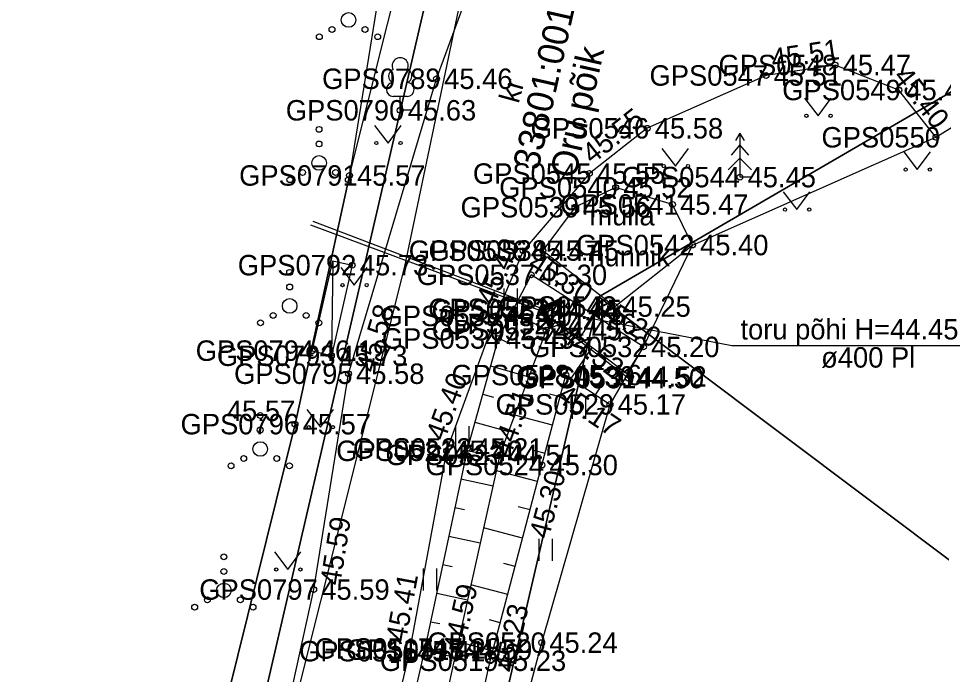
# Model space of a CAD drawing. Extents: x 551623 to 559850, y 6561220 to 6567135.
# Drawn here: x 557214.11 to 557245.72, y 6565579.72 to 6565602.18 of the extents above; entities that cross this region are included whole.
import ezdxf

# ---------------------------------------------------------------- set-up
doc = ezdxf.new("R2010")
doc.units = 0
for name, color, linetype in [('HALJASTUS', 7, 'Continuous'), ('HOONE', 7, 'Continuous'), ('HOONEDET', 7, 'Continuous'), ('KORGUS-EH2000', 7, 'Continuous'), ('MOOTKORG-EH2000', 7, 'Continuous'), ('MOOTMPUNKT', 7, 'Continuous'), ('MOOTNR', 7, 'Continuous'), ('MOOTPIIR', 7, 'Continuous'), ('MPKAABEL', 7, 'Continuous'), ('PIIR', 7, 'Continuous'), ('PUU', 7, 'Continuous'), ('RELJEEF', 7, 'Continuous'), ('TEE', 7, 'Continuous'), ('TRUUP', 7, 'Continuous'), ('VTRASS', 7, 'Continuous')]:
    doc.layers.add(name, color=color, linetype=linetype)

msp = doc.modelspace()

# ---------------------------------------------------------------- linework, layer by layer
at = {"layer": 'HALJASTUS'}
for p, q in [((557241.033, 6565599.455), (557241.497, 6565598.849)), ((557241.497, 6565598.849), (557241.942, 6565599.455)), ((557226.306, 6565598.521), (557226.769, 6565597.915)), ((557226.769, 6565597.915), (557227.215, 6565598.521)), ((557236.149, 6565597.732), (557236.612, 6565597.125)), ((557236.612, 6565597.125), (557237.058, 6565597.732)), ((557244.431, 6565597.614), (557244.894, 6565597.007)), ((557244.894, 6565597.007), (557245.34, 6565597.614)), ((557240.302, 6565596.244), (557240.765, 6565595.638)), ((557240.765, 6565595.638), (557241.211, 6565596.244)), ((557225.146, 6565593.658), (557225.609, 6565593.051)), ((557225.609, 6565593.051), (557226.055, 6565593.658)), ((557230.739, 6565592.938), (557230.739, 6565592.177)), ((557231.194, 6565592.938), (557231.194, 6565592.177)), ((557233.069, 6565589.233), (557233.069, 6565588.472)), ((557233.525, 6565589.233), (557233.525, 6565588.472)), ((557223.99, 6565588.793), (557224.454, 6565588.186)), ((557224.454, 6565588.186), (557224.899, 6565588.793)), ((557229.082, 6565588.221), (557229.082, 6565587.46)), ((557229.537, 6565588.221), (557229.537, 6565587.46)), ((557231.934, 6565584.364), (557231.934, 6565583.603)), ((557232.389, 6565584.364), (557232.389, 6565583.603)), ((557222.876, 6565583.919), (557223.339, 6565583.312)), ((557223.339, 6565583.312), (557223.785, 6565583.919)), ((557227.97, 6565583.349), (557227.97, 6565582.588)), ((557228.425, 6565583.349), (557228.425, 6565582.588))]:
    msp.add_line(p, q, dxfattribs=at)
for points in [[(557213.163, 6565556.357), (557216.491, 6565555.797), (557217.981, 6565562.893), (557219.006, 6565569.819), (557223.582, 6565588.289), (557225.448, 6565596.805), (557228.054, 6565607.177), (557227.183, 6565607.588)], [(557234.533, 6565592.315), (557237.193, 6565594.422), (557236.511, 6565595.809), (557234.563, 6565596.393), (557233.171, 6565595.717), (557232.072, 6565594.235), (557234.533, 6565592.315)]]:
    msp.add_lwpolyline(points, dxfattribs=at)
for centre, radius in [((557225.414, 6565602.13), 0.25), ((557224.414, 6565601.555), 0.1), ((557224.849, 6565601.805), 0.1), ((557225.979, 6565601.805), 0.1), ((557226.414, 6565601.555), 0.1), ((557241.096, 6565598.849), 0.055), ((557241.924, 6565598.849), 0.055), ((557224.406, 6565598.383), 0.1), ((557224.406, 6565597.883), 0.1), ((557226.368, 6565597.915), 0.055), ((557227.197, 6565597.915), 0.055), ((557224.406, 6565597.233), 0.25), ((557223.841, 6565596.908), 0.1), ((557224.971, 6565596.908), 0.1), ((557236.211, 6565597.125), 0.055), ((557237.04, 6565597.125), 0.055), ((557244.493, 6565597.007), 0.055), ((557245.322, 6565597.007), 0.055), ((557223.406, 6565596.658), 0.1), ((557225.406, 6565596.658), 0.1), ((557240.364, 6565595.638), 0.055), ((557241.193, 6565595.638), 0.055), ((557223.399, 6565593.486), 0.1), ((557223.399, 6565592.986), 0.1), ((557225.208, 6565593.051), 0.055), ((557226.037, 6565593.051), 0.055), ((557223.399, 6565592.336), 0.25), ((557222.399, 6565591.761), 0.1), ((557222.834, 6565592.011), 0.1), ((557223.964, 6565592.011), 0.1), ((557224.399, 6565591.761), 0.1), ((557222.391, 6565588.588), 0.1), ((557222.391, 6565588.088), 0.1), ((557224.053, 6565588.186), 0.055), ((557224.881, 6565588.186), 0.055), ((557222.391, 6565587.438), 0.25), ((557221.826, 6565587.113), 0.1), ((557222.956, 6565587.113), 0.1), ((557221.391, 6565586.863), 0.1), ((557223.391, 6565586.863), 0.1), ((557221.145, 6565583.746), 0.1), ((557221.145, 6565583.246), 0.1), ((557222.938, 6565583.312), 0.055), ((557223.767, 6565583.312), 0.055), ((557221.145, 6565582.596), 0.25), ((557220.58, 6565582.271), 0.1), ((557221.71, 6565582.271), 0.1), ((557220.145, 6565582.021), 0.1), ((557222.145, 6565582.021), 0.1)]:
    msp.add_circle(centre, radius, dxfattribs=at)
at = {"layer": 'HOONE'}
msp.add_lwpolyline([(557225.542, 6565593.733), (557224.827, 6565590.632), (557224.165, 6565590.785), (557224.879, 6565593.886)], close=True, dxfattribs=at)
at = {"layer": 'HOONEDET'}
msp.add_line((557224.879, 6565593.886), (557224.827, 6565590.632), dxfattribs=at)
at = {"layer": 'KORGUS-EH2000'}
for centre in [(557239.713, 6565600.229), (557245.531, 6565598.112), (557233.664, 6565596.869), (557225.448, 6565596.805), (557237.193, 6565594.422), (557231.668, 6565593.402), (557230.464, 6565591.996), (557235.515, 6565590.934), (557225.413, 6565590.016), (557235.075, 6565589.922), (557234.37, 6565588.965), (557223.582, 6565588.289), (557228.773, 6565587.376), (557230.598, 6565587.236), (557232.038, 6565586.89), (557224.221, 6565582.625), (557232.03, 6565580.807), (557227.498, 6565580.515), (557229.107, 6565580.568), (557230.268, 6565580.186)]:
    msp.add_circle(centre, 0.1, dxfattribs=at)
at = {"layer": 'MOOTMPUNKT'}
for centre in [(557242.076, 6565600.586), (557228.429, 6565600.116), (557239.713, 6565600.229), (557244.258, 6565599.731), (557227.185, 6565599.036), (557235.642, 6565598.419), (557245.531, 6565598.112), (557233.664, 6565596.869), (557225.448, 6565596.805), (557238.82, 6565596.749), (557234.563, 6565596.393), (557233.171, 6565595.717), (557236.511, 6565595.809), (557237.193, 6565594.422), (557231.395, 6565594.227), (557232.072, 6565594.235), (557225.542, 6565593.733), (557231.668, 6565593.402), (557232.061, 6565592.237), (557232.176, 6565592.197), (557234.533, 6565592.315), (557230.464, 6565591.996), (557232.185, 6565591.509), (557232.674, 6565591.719), (557230.544, 6565591.223), (557224.17, 6565590.806), (557235.515, 6565590.934), (557224.827, 6565590.632), (557225.413, 6565590.016), (557232.859, 6565589.97), (557234.991, 6565589.866), (557235.075, 6565589.922), (557234.37, 6565588.965), (557223.582, 6565588.289), (557228.773, 6565587.376), (557229.488, 6565587.457), (557230.598, 6565587.236), (557232.038, 6565586.89), (557224.221, 6565582.625), (557232.03, 6565580.807), (557227.498, 6565580.515), (557228.031, 6565580.606), (557229.107, 6565580.568), (557230.268, 6565580.186)]:
    msp.add_circle(centre, 0.1, dxfattribs=at)
at = {"layer": 'MOOTPIIR'}
for points in [[(557238.781, 6565648.589), (557235.396, 6565637.24), (557232.788, 6565627.16), (557230.707, 6565620.212), (557228.598, 6565611.761), (557227.183, 6565607.588), (557225.448, 6565596.805), (557223.582, 6565588.289), (557219.006, 6565569.819), (557216.491, 6565555.797), (557212.624, 6565553.114)], [(557226.743, 6565560.798), (557232.03, 6565580.807), (557234.37, 6565588.965), (557235.515, 6565590.934), (557237.193, 6565594.422), (557245.531, 6565598.112), (557252.985, 6565602.73), (557259.63, 6565606.552), (557262.07, 6565608.308), (557273.12, 6565614.874), (557282.731, 6565619.912), (557279.988, 6565624.96), (557277.791, 6565630.15), (557261.958, 6565620.794), (557245.259, 6565611.672), (557238.338, 6565608.339), (557241.893, 6565622.366), (557245.555, 6565636.1), (557248.099, 6565643.924)]]:
    msp.add_lwpolyline(points, dxfattribs=at)
at = {"layer": 'MPKAABEL'}
msp.add_lwpolyline([(557241, 6565647.102), (557236.37, 6565633.268), (557232.22, 6565617.007), (557227.326, 6565593.682), (557220.86, 6565567.9), (557217.607, 6565553.915), (557216.548, 6565552.815), (557214.847, 6565552.297), (557211.397, 6565551.997)], dxfattribs=at)
at = {"layer": 'PIIR'}
for points in [[(557221.04, 6565732.05), (557261.47, 6565690), (557262.54, 6565687.68), (557262.21, 6565684.68), (557253.96, 6565672.24), (557244.92, 6565658.88), (557239.68, 6565647.67), (557235.81, 6565635.09), (557232.31, 6565621.12), (557216.16, 6565551.43), (557215.43, 6565552.43), (557210.88, 6565558.36), (557206.12, 6565554.71), (557205.13, 6565556), (557165.18, 6565662.77)], [(557277.21, 6565560.2), (557233.99, 6565592.65), (557273.15, 6565615.44), (557279.72, 6565619.27), (557315.29, 6565585.43)], [(557220.72, 6565535.64), (557233.99, 6565592.65), (557277.21, 6565560.2), (557246.92, 6565501.3)]]:
    msp.add_lwpolyline(points, close=True, dxfattribs=at)
msp.add_lwpolyline([(557247.16, 6565644.8), (557243.52, 6565632.96), (557239.6, 6565616.81), (557237.1, 6565606.05), (557268.54, 6565624.34), (557273.15, 6565615.44), (557233.99, 6565592.65), (557220.72, 6565535.64), (557217.51, 6565539.84), (557210.7, 6565548.72), (557215.43, 6565552.43), (557216.16, 6565551.43), (557232.31, 6565621.12), (557235.81, 6565635.09), (557239.68, 6565647.67)], dxfattribs=at)
at = {"layer": 'PUU'}
for p, q in [((557227.425, 6565599.511), (557226.945, 6565599.511)), ((557227.185, 6565599.036), (557227.185, 6565599.511)), ((557227.565, 6565599.036), (557227.185, 6565599.036)), ((557238.82, 6565598.249), (557238.67, 6565597.999)), ((557238.97, 6565597.999), (557238.82, 6565598.249)), ((557238.82, 6565598.249), (557238.82, 6565596.749)), ((557238.82, 6565597.849), (557238.52, 6565597.499)), ((557239.12, 6565597.499), (557238.82, 6565597.849)), ((557238.82, 6565597.399), (557238.42, 6565596.999)), ((557239.22, 6565596.999), (557238.82, 6565597.399)), ((557239.18, 6565596.749), (557238.82, 6565596.749))]:
    msp.add_line(p, q, dxfattribs=at)
for centre, radius, start, end in [((557227.185, 6565600.556), 0.277, 332.5799, 207.4201), ((557227.015, 6565600.209), 0.233, 109.0217, 253.1415), ((557227.355, 6565600.209), 0.233, 286.8508, 70.9859), ((557226.948, 6565599.749), 0.238, 90.0016, 269.3953), ((557227.423, 6565599.749), 0.238, 270.6047, 89.9984)]:
    msp.add_arc(centre, radius, start, end, dxfattribs=at)
at = {"layer": 'RELJEEF'}
for p, q in [((557232.99, 6565592.554), (557232.804, 6565592.265)), ((557231.012, 6565592.132), (557232.204, 6565591.517)), ((557233.831, 6565592.014), (557233.328, 6565591.23)), ((557230.554, 6565591.243), (557230.94, 6565591.044)), ((557234.673, 6565591.474), (557234.51, 6565591.221)), ((557233.044, 6565589.847), (557233.753, 6565590.911)), ((557235.515, 6565590.934), (557234.933, 6565590.028)), ((557230.28, 6565590.282), (557231.593, 6565589.914)), ((557233.877, 6565589.293), (557234.08, 6565589.598)), ((557230.01, 6565589.319), (557230.38, 6565589.215)), ((557232.659, 6565589.219), (557232.297, 6565589.316)), ((557232.401, 6565588.253), (557231.105, 6565588.598)), ((557229.74, 6565588.356), (557230.894, 6565588.033)), ((557229.474, 6565587.392), (557229.806, 6565587.322)), ((557232.144, 6565587.287), (557231.727, 6565587.398)), ((557231.888, 6565586.32), (557230.477, 6565586.693)), ((557229.266, 6565586.414), (557230.363, 6565586.181)), ((557229.058, 6565585.436), (557229.384, 6565585.367)), ((557231.632, 6565585.353), (557231.22, 6565585.462)), ((557231.377, 6565584.386), (557230.04, 6565584.739)), ((557228.85, 6565584.458), (557229.926, 6565584.229)), ((557228.642, 6565583.48), (557228.962, 6565583.412)), ((557231.122, 6565583.419), (557230.732, 6565583.522)), ((557230.867, 6565582.453), (557229.603, 6565582.786)), ((557228.434, 6565582.502), (557229.49, 6565582.277)), ((557228.226, 6565581.524), (557228.54, 6565581.457)), ((557230.611, 6565581.486), (557230.243, 6565581.583)), ((557230.356, 6565580.519), (557229.166, 6565580.833)), ((557228.017, 6565580.546), (557229.051, 6565580.31))]:
    msp.add_line(p, q, dxfattribs=at)
for points in [[(557235.515, 6565590.934), (557231.668, 6565593.402), (557230.544, 6565591.223), (557229.488, 6565587.457), (557228.031, 6565580.606), (557223.613, 6565561.226), (557221.214, 6565548.559), (557221.635, 6565547.799), (557222.376, 6565547.808), (557225.988, 6565560.775), (557230.268, 6565580.186), (557232.038, 6565586.89), (557232.859, 6565589.97), (557234.37, 6565588.965)], [(557235.075, 6565589.922), (557232.674, 6565591.719), (557232.185, 6565591.509), (557230.598, 6565587.236), (557229.107, 6565580.568), (557224.818, 6565560.96), (557221.945, 6565548.918)]]:
    msp.add_lwpolyline(points, dxfattribs=at)
at = {"layer": 'TEE'}
for points in [[(557212.77, 6565543.567), (557214.58, 6565544.448), (557215.973, 6565546.356), (557217.081, 6565550.023), (557220.227, 6565562.985), (557221.475, 6565570.114), (557224.221, 6565582.625), (557225.413, 6565590.016), (557228.429, 6565600.116), (557229.743, 6565603.685), (557230.125, 6565607.263), (557231.922, 6565613.779), (557233.029, 6565613.436), (557233.514, 6565609.814), (557234.31, 6565606.246), (557234.948, 6565604.777), (557236.542, 6565603.51), (557239.354, 6565604.872), (557243.725, 6565606.519), (557249.048, 6565609.17), (557251.842, 6565610.267), (557255.003, 6565610.368), (557259.039, 6565609.66), (557262.07, 6565608.308)], [(557245.531, 6565598.112), (557244.258, 6565599.731), (557242.076, 6565600.586), (557239.713, 6565600.229), (557235.642, 6565598.419), (557233.664, 6565596.869), (557231.395, 6565594.227), (557230.464, 6565591.996), (557228.773, 6565587.376), (557227.498, 6565580.515), (557223.017, 6565561.333), (557220.246, 6565549.793), (557218.541, 6565542.697)]]:
    msp.add_lwpolyline(points, dxfattribs=at)
at = {"layer": 'TRUUP'}
for p, q in [((557232.061, 6565592.237), (557224.202, 6565595.225)), ((557232.676, 6565592.592), (557231.966, 6565592.273)), ((557232.706, 6565592.527), (557232.061, 6565592.237)), ((557232.723, 6565592.489), (557232.471, 6565592.5)), ((557232.711, 6565592.514), (557232.522, 6565592.523)), ((557232.7, 6565592.54), (557232.573, 6565592.545)), ((557232.688, 6565592.565), (557232.623, 6565592.568)), ((557232.735, 6565592.462), (557232.676, 6565592.592)), ((557231.966, 6565592.273), (557232.285, 6565591.563)), ((557232.28, 6565592.258), (557231.967, 6565592.272)), ((557232.23, 6565592.235), (557231.978, 6565592.247)), ((557232.179, 6565592.213), (557231.99, 6565592.221)), ((557232.161, 6565592.188), (557232.001, 6565592.196)), ((557232.172, 6565592.163), (557232.013, 6565592.17)), ((557232.331, 6565592.281), (557232.015, 6565592.295)), ((557232.061, 6565592.237), (557232.35, 6565591.592)), ((557232.382, 6565592.304), (557232.066, 6565592.318)), ((557232.432, 6565592.326), (557232.116, 6565592.341)), ((557232.735, 6565592.462), (557232.155, 6565592.202)), ((557232.155, 6565592.202), (557232.415, 6565591.622)), ((557232.483, 6565592.349), (557232.167, 6565592.363)), ((557232.534, 6565592.372), (557232.218, 6565592.386)), ((557232.585, 6565592.395), (557232.268, 6565592.409)), ((557232.635, 6565592.417), (557232.319, 6565592.432)), ((557232.686, 6565592.44), (557232.37, 6565592.454)), ((557232.734, 6565592.463), (557232.42, 6565592.477)), ((557232.183, 6565592.137), (557232.024, 6565592.144)), ((557232.195, 6565592.112), (557232.036, 6565592.119)), ((557232.206, 6565592.086), (557232.047, 6565592.093)), ((557232.218, 6565592.061), (557232.059, 6565592.068)), ((557232.229, 6565592.035), (557232.07, 6565592.042)), ((557232.241, 6565592.01), (557232.082, 6565592.017)), ((557232.252, 6565591.984), (557232.093, 6565591.991)), ((557232.264, 6565591.959), (557232.104, 6565591.966)), ((557232.275, 6565591.933), (557232.116, 6565591.94)), ((557232.287, 6565591.907), (557232.127, 6565591.915)), ((557232.298, 6565591.882), (557232.139, 6565591.889)), ((557232.31, 6565591.856), (557232.15, 6565591.864)), ((557232.321, 6565591.831), (557232.162, 6565591.838)), ((557232.333, 6565591.805), (557232.173, 6565591.812)), ((557232.344, 6565591.78), (557232.185, 6565591.787)), ((557232.355, 6565591.754), (557232.196, 6565591.761)), ((557232.367, 6565591.729), (557232.208, 6565591.736)), ((557232.378, 6565591.703), (557232.219, 6565591.71)), ((557232.39, 6565591.678), (557232.231, 6565591.685)), ((557232.401, 6565591.652), (557232.242, 6565591.659)), ((557232.413, 6565591.627), (557232.254, 6565591.634)), ((557232.374, 6565591.603), (557232.265, 6565591.608)), ((557232.324, 6565591.581), (557232.277, 6565591.583)), ((557232.415, 6565591.622), (557232.285, 6565591.563))]:
    msp.add_line(p, q, dxfattribs=at)
msp.add_lwpolyline([(557232.061, 6565592.237), (557238.543, 6565590.981), (557246.674, 6565590.981)], dxfattribs=at)
at = {"layer": 'VTRASS'}
msp.add_lwpolyline([(557234.991, 6565589.866), (557231.966, 6565592.178), (557224.119, 6565595.106)], dxfattribs=at)

# ---------------------------------------------------------------- texts
at = {"layer": 'HALJASTUS'}
for s, p in [('mulla', (557233.661, 6565595.095)), ('hunnik', (557233.66, 6565593.695))]:
    msp.add_text(s, height=0.7, rotation=359.9544, dxfattribs=at).set_placement(p)
at = {"layer": 'KORGUS-EH2000'}
for s, rotation, p in [(' 45.51', 8.6034, (557239.687, 6565600.402)), (' 45.40', 308.1747, (557243.879, 6565600.383)), (' 45.55', 38.0909, (557233.556, 6565597.007)), (' 45.40', 67.3493, (557230.303, 6565592.063)), (' 45.30', 327.3172, (557231.293, 6565593.78)), (' 45.20', 327.3172, (557233.626, 6565592.275)), (' 45.58', 73.376, (557226.252, 6565589.766)), (' 44.52', 323.1737, (557232.418, 6565591.37)), (' 45.40', 69.8928, (557228.609, 6565587.436)), (' 44.51', 69.6271, (557230.848, 6565586.88)), (' 45.17', 326.3485, (557232.258, 6565589.27)), (' 45.30', 75.2084, (557232.198, 6565584.076)), (' 45.59', 80.8387, (557225.085, 6565582.485)), (' 45.41', 79.4758, (557227.326, 6565580.547)), (' 44.59', 77.3936, (557229.275, 6565580.183)), (' 45.23', 77.5662, (557231.026, 6565579.497))]:
    msp.add_text(s, height=0.7, rotation=rotation, dxfattribs=at).set_placement(p)
for s, p in [(' 45.57', (557225.448, 6565596.455)), (' 45.40', (557237.193, 6565594.072)), (' 45.57', (557220.987, 6565588.395)), (' 45.24', (557232.03, 6565580.457))]:
    msp.add_text(s, height=0.7, dxfattribs=at).set_placement(p)
at = {"layer": 'MOOTKORG-EH2000'}
for s, p in [(' 45.47', (557242.076, 6565600.236)), (' 45.46', (557228.429, 6565599.766)), (' 45.51', (557239.713, 6565599.879)), (' 45.45', (557244.258, 6565599.381)), (' 45.63', (557227.185, 6565598.686)), (' 45.58', (557235.642, 6565598.069)), (' 45.57', (557225.448, 6565596.455)), (' 45.55', (557233.664, 6565596.519)), (' 45.45', (557238.82, 6565596.399)), (' 45.52', (557234.563, 6565596.043)), (' 45.56', (557233.171, 6565595.367)), (' 45.47', (557236.511, 6565595.459)), (' 45.40', (557237.193, 6565594.072)), (' 45.47', (557231.395, 6565593.877)), (' 45.45', (557232.072, 6565593.885)), (' 45.73', (557225.542, 6565593.383)), (' 45.30', (557231.668, 6565593.052)), (' 44.44', (557232.061, 6565591.887)), (' 44.45', (557232.176, 6565591.847)), (' 45.25', (557234.533, 6565591.965)), (' 45.40', (557230.464, 6565591.646)), (' 44.45', (557232.185, 6565591.159)), (' 44.46', (557232.674, 6565591.369)), (' 45.43', (557230.544, 6565590.873)), (' 45.20', (557235.515, 6565590.584)), (' 46.19', (557224.17, 6565590.456)), (' 45.73', (557224.827, 6565590.282)), (' 45.58', (557225.413, 6565589.666)), (' 45.16', (557232.859, 6565589.62)), (' 44.52', (557235.075, 6565589.571)), (' 44.50', (557234.991, 6565589.516)), (' 45.17', (557234.37, 6565588.615)), (' 45.57', (557223.582, 6565587.939)), (' 45.21', (557229.488, 6565587.107)), (' 45.40', (557228.773, 6565587.026)), (' 44.51', (557230.598, 6565586.886)), (' 45.30', (557232.038, 6565586.54)), (' 45.59', (557224.221, 6565582.275)), (' 45.24', (557232.03, 6565580.457)), (' 45.41', (557227.498, 6565580.165)), (' 45.28', (557228.031, 6565580.256)), (' 44.59', (557229.107, 6565580.218)), (' 45.23', (557230.268, 6565579.837))]:
    msp.add_text(s, height=0.7, dxfattribs=at).set_placement(p)
at = {"layer": 'MOOTNR'}
for s, p in [('GPS0548 ', (557238.086, 6565600.236)), ('GPS0789 ', (557224.509, 6565599.766)), ('GPS0547 ', (557235.723, 6565599.879)), ('GPS0549 ', (557240.268, 6565599.381)), ('GPS0790 ', (557223.266, 6565598.686)), ('GPS0546 ', (557231.652, 6565598.069)), ('GPS0550 ', (557241.611, 6565597.762)), ('GPS0545 ', (557229.674, 6565596.519)), ('GPS0791 ', (557221.668, 6565596.455)), ('GPS0544 ', (557234.761, 6565596.399)), ('GPS0540 ', (557230.574, 6565596.043)), ('GPS0539 ', (557229.252, 6565595.367)), ('GPS0541 ', (557232.662, 6565595.459)), ('GPS0542 ', (557233.204, 6565594.072)), ('GPS0536 ', (557227.476, 6565593.877)), ('GPS0538 ', (557228.152, 6565593.885)), ('GPS0792 ', (557221.622, 6565593.383)), ('GPS0537 ', (557227.748, 6565593.052)), ('GPS0527 ', (557228.141, 6565591.887)), ('GPS0533 ', (557228.256, 6565591.847)), ('GPS0543 ', (557230.543, 6565591.965)), ('GPS0535 ', (557226.545, 6565591.646)), ('GPS0525 ', (557228.266, 6565591.159)), ('GPS0526 ', (557228.754, 6565591.369)), ('GPS0534 ', (557226.554, 6565590.873)), ('GPS0532 ', (557231.595, 6565590.584)), ('GPS0794 ', (557220.18, 6565590.456)), ('GPS0793 ', (557220.908, 6565590.282)), ('GPS0795 ', (557221.494, 6565589.666)), ('GPS0528 ', (557228.939, 6565589.62)), ('GPS0530 ', (557231.155, 6565589.571)), ('GPS0531 ', (557231.212, 6565589.516)), ('GPS0529 ', (557230.45, 6565588.615)), ('GPS0796 ', (557219.663, 6565587.939)), ('GPS0522 ', (557225.568, 6565587.107)), ('GPS0521 ', (557224.993, 6565587.026)), ('GPS0523 ', (557226.679, 6565586.886)), ('GPS0524 ', (557228.049, 6565586.54)), ('GPS0797 ', (557220.302, 6565582.275)), ('GPS0520 ', (557228.11, 6565580.457)), ('GPS0516 ', (557223.719, 6565580.165)), ('GPS0517 ', (557224.252, 6565580.256)), ('GPS0518 ', (557225.328, 6565580.218)), ('GPS0519 ', (557226.488, 6565579.837))]:
    msp.add_text(s, height=0.7, dxfattribs=at).set_placement(p)
at = {"layer": 'PIIR'}
for s, p in [('33801:001:1597', (557231.912, 6565596.949)), ('Oru põik', (557233.181, 6565596.664))]:
    msp.add_text(s, height=0.9, rotation=77.3373, dxfattribs=at).set_placement(p)
at = {"layer": 'TEE'}
msp.add_text('kr', height=0.7, rotation=74.6253, dxfattribs=at).set_placement((557231.237, 6565599.245))
at = {"layer": 'TRUUP'}
for s, p in [('toru põhi H=44.45', (557238.836, 6565591.188)), ('ø400 Pl', (557241.599, 6565590.225))]:
    msp.add_text(s, height=0.7, dxfattribs=at).set_placement(p)

doc.saveas('drawing.dxf')
